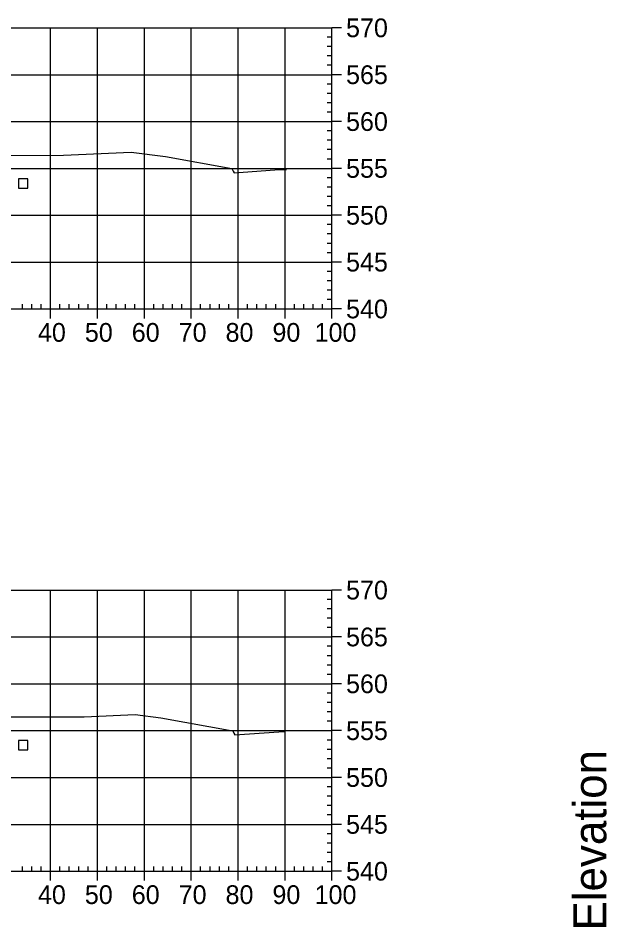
# Model space of a CAD drawing. Extents: x 704834 to 709892, y 372981 to 377533.
# Drawn here: x 708988 to 709113.5, y 376989 to 377182.9 of the extents above; entities that cross this region are included whole.
import ezdxf

# ---------------------------------------------------------------- set-up
doc = ezdxf.new("R2010")
doc.units = 0
for name, color, linetype in [('4', 7, 'Continuous'), ('57', 7, 'Continuous'), ('60', 7, 'Continuous'), ('Existing', 7, 'Continuous')]:
    doc.layers.add(name, color=color, linetype=linetype)

msp = doc.modelspace()

# ---------------------------------------------------------------- linework, layer by layer
at = {"layer": '4'}
for points in [[(708988.09, 377146.61), (708990.09, 377146.61), (708990.09, 377148.61), (708988.09, 377148.61)], [(708988.05, 377026.75), (708990.05, 377026.75), (708990.05, 377028.75), (708988.05, 377028.75)]]:
    msp.add_lwpolyline(points, close=True, dxfattribs=at)
at = {"layer": '57'}
for p, q in [((708854.91, 377180.82), (709054.91, 377180.82)), ((708994.91, 377120.82), (708994.91, 377180.82)), ((709004.91, 377120.82), (709004.91, 377180.82)), ((709014.91, 377120.82), (709014.91, 377180.82)), ((709024.91, 377120.82), (709024.91, 377180.82)), ((709034.91, 377120.82), (709034.91, 377180.82)), ((709044.91, 377120.82), (709044.91, 377180.82)), ((709054.91, 377120.82), (709054.91, 377180.82)), ((709054.91, 377120.82), (709054.91, 377180.82)), ((709056.91, 377180.82), (709054.91, 377180.82)), ((709054.91, 377178.82), (709053.91, 377178.82)), ((709054.91, 377176.82), (709053.91, 377176.82)), ((709054.91, 377174.82), (709053.91, 377174.82)), ((709054.91, 377172.82), (709053.91, 377172.82)), ((708854.91, 377170.82), (709054.91, 377170.82)), ((709056.91, 377170.82), (709054.91, 377170.82)), ((709054.91, 377168.82), (709053.91, 377168.82)), ((709054.91, 377166.82), (709053.91, 377166.82)), ((709054.91, 377164.82), (709053.91, 377164.82)), ((709054.91, 377162.82), (709053.91, 377162.82)), ((708854.91, 377160.82), (709054.91, 377160.82)), ((709056.91, 377160.82), (709054.91, 377160.82)), ((709054.91, 377158.82), (709053.91, 377158.82)), ((709054.91, 377156.82), (709053.91, 377156.82)), ((709054.91, 377154.82), (709053.91, 377154.82)), ((709054.91, 377152.82), (709053.91, 377152.82)), ((708854.91, 377150.82), (709054.91, 377150.82)), ((709056.91, 377150.82), (709054.91, 377150.82)), ((709054.91, 377148.82), (709053.91, 377148.82)), ((709054.91, 377146.82), (709053.91, 377146.82)), ((709054.91, 377144.82), (709053.91, 377144.82)), ((709054.91, 377142.82), (709053.91, 377142.82)), ((708854.91, 377140.82), (709054.91, 377140.82)), ((709056.91, 377140.82), (709054.91, 377140.82)), ((709054.91, 377138.82), (709053.91, 377138.82)), ((709054.91, 377136.82), (709053.91, 377136.82)), ((709054.91, 377134.82), (709053.91, 377134.82)), ((709054.91, 377132.82), (709053.91, 377132.82)), ((708854.91, 377130.82), (709054.91, 377130.82)), ((709056.91, 377130.82), (709054.91, 377130.82)), ((709054.91, 377128.82), (709053.91, 377128.82)), ((709054.91, 377126.82), (709053.91, 377126.82)), ((709054.91, 377124.82), (709053.91, 377124.82)), ((708988.91, 377120.82), (708988.91, 377121.82)), ((708990.91, 377120.82), (708990.91, 377121.82)), ((708992.91, 377120.82), (708992.91, 377121.82)), ((708996.91, 377120.82), (708996.91, 377121.82)), ((708998.91, 377120.82), (708998.91, 377121.82)), ((709000.91, 377120.82), (709000.91, 377121.82)), ((709002.91, 377120.82), (709002.91, 377121.82)), ((709006.91, 377120.82), (709006.91, 377121.82)), ((709008.91, 377120.82), (709008.91, 377121.82)), ((709010.91, 377120.82), (709010.91, 377121.82)), ((709012.91, 377120.82), (709012.91, 377121.82)), ((709016.91, 377120.82), (709016.91, 377121.82)), ((709018.91, 377120.82), (709018.91, 377121.82)), ((709020.91, 377120.82), (709020.91, 377121.82)), ((709022.91, 377120.82), (709022.91, 377121.82)), ((709026.91, 377120.82), (709026.91, 377121.82)), ((709028.91, 377120.82), (709028.91, 377121.82)), ((709030.91, 377120.82), (709030.91, 377121.82)), ((709032.91, 377120.82), (709032.91, 377121.82)), ((709036.91, 377120.82), (709036.91, 377121.82)), ((709038.91, 377120.82), (709038.91, 377121.82)), ((709040.91, 377120.82), (709040.91, 377121.82)), ((709042.91, 377120.82), (709042.91, 377121.82)), ((709046.91, 377120.82), (709046.91, 377121.82)), ((709048.91, 377120.82), (709048.91, 377121.82)), ((709050.91, 377120.82), (709050.91, 377121.82)), ((709052.91, 377120.82), (709052.91, 377121.82)), ((709054.91, 377122.82), (709053.91, 377122.82)), ((708854.91, 377120.82), (709054.91, 377120.82)), ((708854.91, 377120.82), (709054.91, 377120.82)), ((708994.91, 377118.82), (708994.91, 377120.82)), ((709004.91, 377118.82), (709004.91, 377120.82)), ((709014.91, 377118.82), (709014.91, 377120.82)), ((709024.91, 377118.82), (709024.91, 377120.82)), ((709034.91, 377118.82), (709034.91, 377120.82)), ((709044.91, 377118.82), (709044.91, 377120.82)), ((709054.91, 377118.82), (709054.91, 377120.82)), ((709056.91, 377120.82), (709054.91, 377120.82)), ((708854.91, 377060.82), (709054.91, 377060.82)), ((708994.91, 377000.82), (708994.91, 377060.82)), ((709004.91, 377000.82), (709004.91, 377060.82)), ((709014.91, 377000.82), (709014.91, 377060.82)), ((709024.91, 377000.82), (709024.91, 377060.82)), ((709034.91, 377000.82), (709034.91, 377060.82)), ((709044.91, 377000.82), (709044.91, 377060.82)), ((709054.91, 377000.82), (709054.91, 377060.82)), ((709054.91, 377000.82), (709054.91, 377060.82)), ((709056.91, 377060.82), (709054.91, 377060.82)), ((709054.91, 377058.82), (709053.91, 377058.82)), ((709054.91, 377056.82), (709053.91, 377056.82)), ((709054.91, 377054.82), (709053.91, 377054.82)), ((709054.91, 377052.82), (709053.91, 377052.82)), ((708854.91, 377050.82), (709054.91, 377050.82)), ((709056.91, 377050.82), (709054.91, 377050.82)), ((709054.91, 377048.82), (709053.91, 377048.82)), ((709054.91, 377046.82), (709053.91, 377046.82)), ((709054.91, 377044.82), (709053.91, 377044.82)), ((709054.91, 377042.82), (709053.91, 377042.82)), ((708854.91, 377040.82), (709054.91, 377040.82)), ((709056.91, 377040.82), (709054.91, 377040.82)), ((709054.91, 377038.82), (709053.91, 377038.82)), ((709054.91, 377036.82), (709053.91, 377036.82)), ((709054.91, 377034.82), (709053.91, 377034.82)), ((709054.91, 377032.82), (709053.91, 377032.82)), ((708854.91, 377030.82), (709054.91, 377030.82)), ((709056.91, 377030.82), (709054.91, 377030.82)), ((709054.91, 377028.82), (709053.91, 377028.82)), ((709054.91, 377026.82), (709053.91, 377026.82)), ((709054.91, 377024.82), (709053.91, 377024.82)), ((709054.91, 377022.82), (709053.91, 377022.82)), ((708854.91, 377020.82), (709054.91, 377020.82)), ((709056.91, 377020.82), (709054.91, 377020.82)), ((709054.91, 377018.82), (709053.91, 377018.82)), ((709054.91, 377016.82), (709053.91, 377016.82)), ((709054.91, 377014.82), (709053.91, 377014.82)), ((709054.91, 377012.82), (709053.91, 377012.82)), ((708854.91, 377010.82), (709054.91, 377010.82)), ((709056.91, 377010.82), (709054.91, 377010.82)), ((709054.91, 377008.82), (709053.91, 377008.82)), ((709054.91, 377006.82), (709053.91, 377006.82)), ((709054.91, 377004.82), (709053.91, 377004.82)), ((708988.91, 377000.82), (708988.91, 377001.82)), ((708990.91, 377000.82), (708990.91, 377001.82)), ((708992.91, 377000.82), (708992.91, 377001.82)), ((708996.91, 377000.82), (708996.91, 377001.82)), ((708998.91, 377000.82), (708998.91, 377001.82)), ((709000.91, 377000.82), (709000.91, 377001.82)), ((709002.91, 377000.82), (709002.91, 377001.82)), ((709006.91, 377000.82), (709006.91, 377001.82)), ((709008.91, 377000.82), (709008.91, 377001.82)), ((709010.91, 377000.82), (709010.91, 377001.82)), ((709012.91, 377000.82), (709012.91, 377001.82)), ((709016.91, 377000.82), (709016.91, 377001.82)), ((709018.91, 377000.82), (709018.91, 377001.82)), ((709020.91, 377000.82), (709020.91, 377001.82)), ((709022.91, 377000.82), (709022.91, 377001.82)), ((709026.91, 377000.82), (709026.91, 377001.82)), ((709028.91, 377000.82), (709028.91, 377001.82)), ((709030.91, 377000.82), (709030.91, 377001.82)), ((709032.91, 377000.82), (709032.91, 377001.82)), ((709036.91, 377000.82), (709036.91, 377001.82)), ((709038.91, 377000.82), (709038.91, 377001.82)), ((709040.91, 377000.82), (709040.91, 377001.82)), ((709042.91, 377000.82), (709042.91, 377001.82)), ((709046.91, 377000.82), (709046.91, 377001.82)), ((709048.91, 377000.82), (709048.91, 377001.82)), ((709050.91, 377000.82), (709050.91, 377001.82)), ((709052.91, 377000.82), (709052.91, 377001.82)), ((709054.91, 377002.82), (709053.91, 377002.82)), ((708854.91, 377000.82), (709054.91, 377000.82)), ((708854.91, 377000.82), (709054.91, 377000.82)), ((708994.91, 376998.82), (708994.91, 377000.82)), ((709004.91, 376998.82), (709004.91, 377000.82)), ((709014.91, 376998.82), (709014.91, 377000.82)), ((709024.91, 376998.82), (709024.91, 377000.82)), ((709034.91, 376998.82), (709034.91, 377000.82)), ((709044.91, 376998.82), (709044.91, 377000.82)), ((709054.91, 376998.82), (709054.91, 377000.82)), ((709056.91, 377000.82), (709054.91, 377000.82))]:
    msp.add_line(p, q, dxfattribs=at)
at = {"layer": 'Existing'}
for points in [[(708983.9, 377153.59), (708997.65, 377153.63), (709012.11, 377154.28), (709019.39, 377153.34), (709033.59, 377150.79), (709033.87, 377150.24), (709034.07, 377149.87), (709042.72, 377150.51), (709045.17, 377150.59), (709045.22, 377150.59)], [(708984.43, 377033.74), (709002.1, 377033.79), (709012.94, 377034.28), (709018.4, 377033.57), (709033.75, 377030.81), (709034.01, 377030.3), (709034.23, 377029.9), (709043.58, 377030.58), (709044.84, 377030.63), (709044.87, 377030.63)]]:
    msp.add_lwpolyline(points, dxfattribs=at)

# ---------------------------------------------------------------- texts
at = {"layer": '57'}
for s, p in [('570', (709057.91, 377178.82)), ('565', (709057.91, 377168.82)), ('560', (709057.91, 377158.82)), ('555', (709057.91, 377148.82)), ('550', (709057.91, 377138.82)), ('545', (709057.91, 377128.82)), ('540', (709057.91, 377118.82)), ('40', (708992.22, 377113.82)), ('50', (709002.22, 377113.82)), ('60', (709012.22, 377113.82)), ('70', (709022.22, 377113.82)), ('80', (709032.22, 377113.82)), ('90', (709042.22, 377113.82)), ('100', (709051.21, 377113.82)), ('570', (709057.91, 377058.82)), ('565', (709057.91, 377048.82)), ('560', (709057.91, 377038.82)), ('555', (709057.91, 377028.82)), ('550', (709057.91, 377018.82)), ('545', (709057.91, 377008.82)), ('540', (709057.91, 376998.82)), ('40', (708992.22, 376993.82)), ('50', (709002.22, 376993.82)), ('60', (709012.22, 376993.82)), ('70', (709022.22, 376993.82)), ('80', (709032.22, 376993.82)), ('90', (709042.22, 376993.82)), ('100', (709051.21, 376993.82))]:
    msp.add_text(s, height=4, dxfattribs=at).set_placement(p)
at = {"layer": '60'}
msp.add_text('Elevation', height=7, rotation=90, dxfattribs=at).set_placement((709113.41, 376988.18))

doc.saveas('drawing.dxf')
